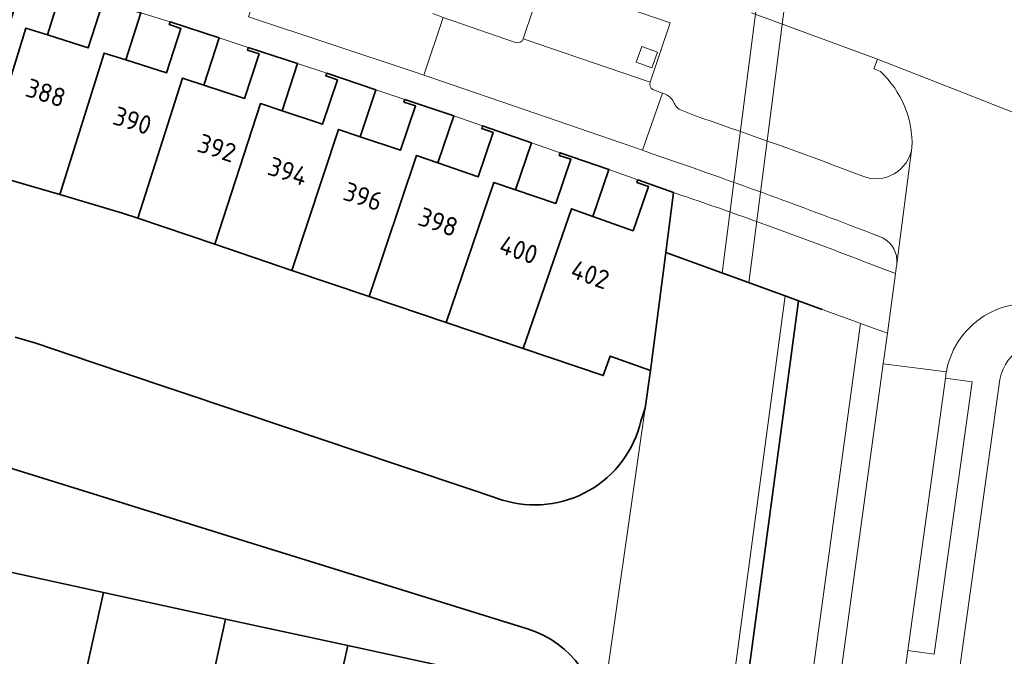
# Model space of a CAD drawing. Extents: x 150256 to 156914, y 461459 to 469481.
# Tile 622 of 656: x 154323 to 154393, y 468364 to 468409. Entities that reach past the tile are written whole.
import ezdxf
from ezdxf.enums import TextEntityAlignment as Align

# ---------------------------------------------------------------- set-up
doc = ezdxf.new("R2010")
doc.units = 0
doc.header["$LTSCALE"] = 0.75
for name, color, linetype, lineweight in [('B-RO-GK-BESCHOEIING-G', 251, 'GK-BESCHOEIING', 35), ('B-RO-GK-KADEMUUR-G', 251, 'CONTINUOUS', 35), ('B-RO-GR-BEPLANTING_CULTUUR_BODEMBEDEKKER-GV', 251, 'CONTINUOUS', 18), ('B-RO-GR-GROENVOORZIENING-GV', 251, 'CONTINUOUS', 18), ('B-RO-KW-KUNSTWERK_DUIKER-GV', 251, 'CONTINUOUS', 18), ('B-RO-OG-BEBOUWING-GV', 6, 'CONTINUOUS', 35), ('B-RO-OG-BEBOUWING-T18', 1, 'CONTINUOUS', 18), ('B-RO-OG-TERREIN_CULTUURSCHEIDING-GV', 251, 'CONTINUOUS', 18), ('B-RO-OG-WATER_SLOOT-GV', 251, 'CONTINUOUS', 18), ('B-RO-VH-VERHARDING_ASFALT-GV', 251, 'CONTINUOUS', 18), ('B-RO-VH-VERHARDING_BETONSTRAATSTEEN-GV', 251, 'CONTINUOUS', 18), ('B-RO-VH-VERHARDING_TEGEL-GV', 251, 'CONTINUOUS', 18)]:
    doc.layers.add(name, color=color, linetype=linetype, lineweight=lineweight)
doc.styles.add('NLCS-ISO-M200-T18', font='NLCS-ISO.ttf', dxfattribs={"height": 360})
doc.linetypes.add('GK-BESCHOEIING', pattern='A,30,-5,[1,NLCS.SHX,S=1,R=0,X=0,Y=0],-5', length=40)

msp = doc.modelspace()

# ---------------------------------------------------------------- linework, layer by layer
at = {"layer": 'B-RO-GK-BESCHOEIING-G'}
for points in [[(154378.689, 468389.137), (154358.384, 468237.805), (154340.823, 468105.216), (154328.358, 468092.75)], [(154378.689, 468389.137), (154358.384, 468237.805), (154340.823, 468105.216), (154328.358, 468092.75)], [(154323.88, 468386.087), (154322.398, 468386.517)], [(154323.88, 468386.087), (154322.398, 468386.517)], [(154327.919, 468384.732), (154323.88, 468386.087)], [(154327.919, 468384.732), (154323.88, 468386.087)], [(154333.407, 468382.891), (154327.919, 468384.732)], [(154333.407, 468382.891), (154327.919, 468384.732)], [(154367.662, 468381.423), (154368.046, 468384.135)], [(154367.662, 468381.423), (154368.046, 468384.135)], [(154338.9, 468381.048), (154333.407, 468382.891)], [(154338.9, 468381.048), (154333.407, 468382.891)], [(154367.662, 468381.423), (154367.367, 468380.498)], [(154367.662, 468381.423), (154367.367, 468380.498)], [(154344.398, 468379.204), (154338.9, 468381.048)], [(154344.398, 468379.204), (154338.9, 468381.048)], [(154349.882, 468377.364), (154344.398, 468379.204)], [(154349.882, 468377.364), (154344.398, 468379.204)], [(154330.164, 468374.611), (154321.546, 468377.29)], [(154330.164, 468374.611), (154321.546, 468377.29)], [(154355.381, 468375.519), (154349.882, 468377.364)], [(154355.381, 468375.519), (154349.882, 468377.364)], [(154357.433, 468374.831), (154355.381, 468375.519)], [(154357.433, 468374.831), (154355.381, 468375.519)], [(154338.773, 468371.935), (154330.164, 468374.611)], [(154338.773, 468371.935), (154330.164, 468374.611)], [(154347.41, 468369.25), (154338.773, 468371.935)], [(154347.41, 468369.25), (154338.773, 468371.935)], [(154359.3, 468365.553), (154347.41, 468369.25)], [(154359.3, 468365.553), (154347.41, 468369.25)]]:
    msp.add_lwpolyline(points, dxfattribs=at)
for points in [[(154357.433, 468374.831, 0.434147), (154367.367, 468380.498)], [(154357.433, 468374.831, 0.434147), (154367.367, 468380.498)], [(154364.382, 468358.491, 0.330528), (154359.3, 468365.553)], [(154364.382, 468358.491, 0.330528), (154359.3, 468365.553)]]:
    msp.add_lwpolyline(points, format="xyb", dxfattribs=at)
at = {"layer": 'B-RO-GK-KADEMUUR-G'}
for points in [[(154369.152, 468392.614), (154377.727, 468389.488)], [(154369.152, 468392.614), (154377.727, 468389.488)], [(154378.689, 468389.137), (154377.727, 468389.488)], [(154378.689, 468389.137), (154377.727, 468389.488)], [(154378.689, 468389.137), (154380.394, 468388.515)], [(154378.689, 468389.137), (154380.394, 468388.515)]]:
    msp.add_lwpolyline(points, dxfattribs=at)
at = {"layer": 'B-RO-GR-BEPLANTING_CULTUUR_BODEMBEDEKKER-GV'}
for points in [[(154369.714, 468396.917), (154369.152, 468392.614), (154377.727, 468389.488), (154378.689, 468389.137), (154380.394, 468388.515), (154382.913, 468387.597), (154383.156, 468387.508), (154385.079, 468386.807), (154385.665, 468391.097)], [(154369.714, 468396.917), (154369.152, 468392.614), (154377.727, 468389.488), (154378.689, 468389.137), (154380.394, 468388.515), (154382.913, 468387.597), (154383.156, 468387.508), (154385.079, 468386.807), (154385.665, 468391.097)], [(154385.665, 468391.097), (154384.33, 468391.598)], [(154385.665, 468391.097), (154384.33, 468391.598)]]:
    msp.add_lwpolyline(points, dxfattribs=at)
msp.add_lwpolyline([(154384.33, 468391.598, 0.011002), (154369.714, 468396.917)], format="xyb", dxfattribs=at)
msp.add_lwpolyline([(154384.33, 468391.598, 0.011002), (154369.714, 468396.917)], format="xyb", dxfattribs=at)
msp.add_lwpolyline([(154386.547, 468364.036), (154388.438, 468363.76), (154391.166, 468383.326), (154389.245, 468383.588)], close=True, dxfattribs=at)
msp.add_lwpolyline([(154386.547, 468364.036), (154388.438, 468363.76), (154391.166, 468383.326), (154389.245, 468383.588)], close=True, dxfattribs=at)
at = {"layer": 'B-RO-GR-GROENVOORZIENING-GV'}
msp.add_lwpolyline([(154367.423, 468407.406), (154367.02, 468406.276), (154368.151, 468405.874), (154368.553, 468407.004)], close=True, dxfattribs=at)
msp.add_lwpolyline([(154367.423, 468407.406), (154367.02, 468406.276), (154368.151, 468405.874), (154368.553, 468407.004)], close=True, dxfattribs=at)
at = {"layer": 'B-RO-KW-KUNSTWERK_DUIKER-GV'}
msp.add_lwpolyline([(154379.423, 468423.841), (154377.438, 468424.083), (154373.195, 468391.14), (154375.121, 468390.438)], close=True, dxfattribs=at)
msp.add_lwpolyline([(154379.423, 468423.841), (154377.438, 468424.083), (154373.195, 468391.14), (154375.121, 468390.438)], close=True, dxfattribs=at)
at = {"layer": 'B-RO-OG-BEBOUWING-GV'}
for points in [[(154324.733, 468408.235), (154325.789, 468411.637), (154322.244, 468412.738), (154322.185, 468412.547), (154323.026, 468412.286), (154322.029, 468409.075), (154319.097, 468409.992), (154317.541, 468410.479), (154314.384, 468400.058), (154319.997, 468398.411), (154323.181, 468408.732)], [(154324.733, 468408.235), (154325.789, 468411.637), (154322.244, 468412.738), (154322.185, 468412.547), (154323.026, 468412.286), (154322.029, 468409.075), (154319.097, 468409.992), (154317.541, 468410.479), (154314.384, 468400.058), (154319.997, 468398.411), (154323.181, 468408.732)], [(154327.904, 468410.959), (154327.843, 468410.769), (154328.682, 468410.501), (154327.659, 468407.298), (154324.733, 468408.235), (154323.181, 468408.732), (154319.997, 468398.411), (154325.61, 468396.765), (154328.797, 468406.93), (154330.351, 468406.437), (154331.436, 468409.831)], [(154327.904, 468410.959), (154327.843, 468410.769), (154328.682, 468410.501), (154327.659, 468407.298), (154324.733, 468408.235), (154323.181, 468408.732), (154319.997, 468398.411), (154325.61, 468396.765), (154328.797, 468406.93), (154330.351, 468406.437), (154331.436, 468409.831)], [(154333.54, 468409.168), (154333.478, 468408.977), (154334.316, 468408.706), (154333.279, 468405.507), (154330.351, 468406.437), (154328.797, 468406.93), (154325.61, 468396.765), (154330.109, 468395.445), (154331.212, 468395.072), (154334.418, 468405.139), (154335.967, 468404.63), (154337.07, 468408.018)], [(154333.54, 468409.168), (154333.478, 468408.977), (154334.316, 468408.706), (154333.279, 468405.507), (154330.351, 468406.437), (154328.797, 468406.93), (154325.61, 468396.765), (154330.109, 468395.445), (154331.212, 468395.072), (154334.418, 468405.139), (154335.967, 468404.63), (154337.07, 468408.018)], [(154341.581, 468402.788), (154342.69, 468406.174), (154339.159, 468407.331), (154339.096, 468407.14), (154339.933, 468406.866), (154338.885, 468403.671), (154335.967, 468404.63), (154334.418, 468405.139), (154331.212, 468395.072), (154336.754, 468393.199), (154340.033, 468403.299)], [(154341.581, 468402.788), (154342.69, 468406.174), (154339.159, 468407.331), (154339.096, 468407.14), (154339.933, 468406.866), (154338.885, 468403.671), (154335.967, 468404.63), (154334.418, 468405.139), (154331.212, 468395.072), (154336.754, 468393.199), (154340.033, 468403.299)], [(154344.793, 468405.483), (154344.73, 468405.294), (154345.565, 468405.014), (154344.498, 468401.826), (154341.581, 468402.788), (154340.033, 468403.299), (154336.754, 468393.199), (154342.296, 468391.326), (154345.639, 468401.445), (154347.184, 468400.926), (154348.316, 468404.304)], [(154344.793, 468405.483), (154344.73, 468405.294), (154345.565, 468405.014), (154344.498, 468401.826), (154341.581, 468402.788), (154340.033, 468403.299), (154336.754, 468393.199), (154342.296, 468391.326), (154345.639, 468401.445), (154347.184, 468400.926), (154348.316, 468404.304)], [(154350.403, 468403.604), (154350.338, 468403.414), (154351.171, 468403.134), (154350.099, 468399.947), (154347.184, 468400.926), (154345.639, 468401.445), (154342.296, 468391.326), (154347.838, 468389.453), (154351.234, 468399.573), (154352.775, 468399.041), (154353.917, 468402.415)], [(154350.403, 468403.604), (154350.338, 468403.414), (154351.171, 468403.134), (154350.099, 468399.947), (154347.184, 468400.926), (154345.639, 468401.445), (154342.296, 468391.326), (154347.838, 468389.453), (154351.234, 468399.573), (154352.775, 468399.041), (154353.917, 468402.415)], [(154358.345, 468397.114), (154359.507, 468400.481), (154355.991, 468401.695), (154355.927, 468401.505), (154356.761, 468401.222), (154355.679, 468398.038), (154352.775, 468399.041), (154351.234, 468399.573), (154347.838, 468389.453), (154353.37, 468387.584), (154356.803, 468397.641)], [(154358.345, 468397.114), (154359.507, 468400.481), (154355.991, 468401.695), (154355.927, 468401.505), (154356.761, 468401.222), (154355.679, 468398.038), (154352.775, 468399.041), (154351.234, 468399.573), (154347.838, 468389.453), (154353.37, 468387.584), (154356.803, 468397.641)], [(154358.345, 468397.114), (154356.803, 468397.641), (154353.37, 468387.584), (154358.903, 468385.714), (154362.369, 468395.749), (154363.905, 468395.204), (154365.065, 468398.572), (154361.568, 468399.777), (154361.504, 468399.587), (154362.337, 468399.303), (154361.252, 468396.121)], [(154358.345, 468397.114), (154356.803, 468397.641), (154353.37, 468387.584), (154358.903, 468385.714), (154362.369, 468395.749), (154363.905, 468395.204), (154365.065, 468398.572), (154361.568, 468399.777), (154361.504, 468399.587), (154362.337, 468399.303), (154361.252, 468396.121)], [(154367.149, 468397.83), (154367.083, 468397.641), (154367.914, 468397.349), (154366.8, 468394.177), (154363.905, 468395.204), (154362.369, 468395.749), (154358.903, 468385.714), (154364.663, 468383.767), (154365.162, 468385.164), (154368.046, 468384.135), (154369.152, 468392.614), (154369.714, 468396.917)], [(154367.149, 468397.83), (154367.083, 468397.641), (154367.914, 468397.349), (154366.8, 468394.177), (154363.905, 468395.204), (154362.369, 468395.749), (154358.903, 468385.714), (154364.663, 468383.767), (154365.162, 468385.164), (154368.046, 468384.135), (154369.152, 468392.614), (154369.714, 468396.917)], [(154326.469, 468357.922), (154328.744, 468368.196), (154319.958, 468370.105), (154317.5, 468358.987), (154320.786, 468358.273), (154320.967, 468359.114)], [(154326.469, 468357.922), (154328.744, 468368.196), (154319.958, 468370.105), (154317.5, 468358.987), (154320.786, 468358.273), (154320.967, 468359.114)], [(154328.744, 468368.196), (154326.469, 468357.922), (154331.973, 468356.729), (154331.79, 468355.889), (154335.082, 468355.175), (154337.529, 468366.287)], [(154328.744, 468368.196), (154326.469, 468357.922), (154331.973, 468356.729), (154331.79, 468355.889), (154335.082, 468355.175), (154337.529, 468366.287)], [(154335.082, 468355.175), (154338.372, 468354.461), (154338.554, 468355.301), (154344.255, 468354.06), (154345.103, 468358.249), (154344.947, 468358.283), (154346.316, 468364.378), (154337.529, 468366.287)], [(154335.082, 468355.175), (154338.372, 468354.461), (154338.554, 468355.301), (154344.255, 468354.06), (154345.103, 468358.249), (154344.947, 468358.283), (154346.316, 468364.378), (154337.529, 468366.287)], [(154346.316, 468364.378), (154344.947, 468358.283), (154345.103, 468358.249), (154347.92, 468357.641), (154347.204, 468354.321), (154357.023, 468352.199), (154359.066, 468361.608)], [(154346.316, 468364.378), (154344.947, 468358.283), (154345.103, 468358.249), (154347.92, 468357.641), (154347.204, 468354.321), (154357.023, 468352.199), (154359.066, 468361.608)]]:
    msp.add_lwpolyline(points, close=True, dxfattribs=at)
at = {"layer": 'B-RO-OG-TERREIN_CULTUURSCHEIDING-GV'}
for points in [[(154358.917, 468407.963), (154360.348, 468412.251), (154369.463, 468409.098), (154368.029, 468404.84)], [(154358.917, 468407.963), (154360.348, 468412.251), (154369.463, 468409.098), (154368.029, 468404.84)], [(154352.423, 468409.781), (154353.16, 468409.49), (154358.351, 468407.696)], [(154352.423, 468409.781), (154353.16, 468409.49), (154358.351, 468407.696)], [(154384.571, 468405.604), (154384.108, 468405.812), (154384.359, 468406.496), (154375.322, 468409.827)], [(154384.571, 468405.604), (154384.108, 468405.812), (154384.359, 468406.496), (154375.322, 468409.827)], [(154368.216, 468404.312), (154368.916, 468404.048), (154369.059, 468404.001)], [(154368.216, 468404.312), (154368.916, 468404.048), (154369.059, 468404.001)], [(154370.21, 468402.852), (154371.161, 468402.467)], [(154370.21, 468402.852), (154371.161, 468402.467)], [(154381.717, 468398.696), (154383.308, 468398.082)], [(154381.717, 468398.696), (154383.308, 468398.082)]]:
    msp.add_lwpolyline(points, dxfattribs=at)
for points in [[(154358.351, 468407.696, 0.41172), (154358.917, 468407.963)], [(154358.351, 468407.696, 0.41172), (154358.917, 468407.963)], [(154386.844, 468400.138, 0.219005), (154384.571, 468405.604)], [(154386.844, 468400.138, 0.219005), (154384.571, 468405.604)], [(154368.029, 468404.84, 0.346107), (154368.216, 468404.312)], [(154368.029, 468404.84, 0.346107), (154368.216, 468404.312)], [(154369.059, 468404.001, -0.184567), (154369.715, 468403.438)], [(154369.059, 468404.001, -0.184567), (154369.715, 468403.438)], [(154369.715, 468403.438, 0.189619), (154370.21, 468402.852)], [(154369.715, 468403.438, 0.189619), (154370.21, 468402.852)], [(154371.161, 468402.467, -0.006349), (154381.717, 468398.696)], [(154371.161, 468402.467, -0.006349), (154381.717, 468398.696)], [(154383.308, 468398.082, 0.479621), (154386.844, 468400.138)], [(154383.308, 468398.082, 0.479621), (154386.844, 468400.138)]]:
    msp.add_lwpolyline(points, format="xyb", dxfattribs=at)
msp.add_lwpolyline([(154362.576, 468237.046), (154364.559, 468236.783), (154365.359, 468242.631), (154374.486, 468309.36), (154375.323, 468315.48), (154384.777, 468384.605), (154385.079, 468386.807), (154383.156, 468387.508)], close=True, dxfattribs=at)
msp.add_lwpolyline([(154362.576, 468237.046), (154364.559, 468236.783), (154365.359, 468242.631), (154374.486, 468309.36), (154375.323, 468315.48), (154384.777, 468384.605), (154385.079, 468386.807), (154383.156, 468387.508)], close=True, dxfattribs=at)
at = {"layer": 'B-RO-OG-WATER_SLOOT-GV'}
for points in [[(154259.432, 468396.602), (154269.868, 468393.357), (154278.474, 468390.682), (154287.087, 468388.004), (154295.716, 468385.321), (154304.313, 468382.648), (154312.938, 468379.966), (154321.546, 468377.29), (154330.164, 468374.611), (154338.773, 468371.935), (154347.41, 468369.25), (154359.3, 468365.553)], [(154259.432, 468396.602), (154269.868, 468393.357), (154278.474, 468390.682), (154287.087, 468388.004), (154295.716, 468385.321), (154304.313, 468382.648), (154312.938, 468379.966), (154321.546, 468377.29), (154330.164, 468374.611), (154338.773, 468371.935), (154347.41, 468369.25), (154359.3, 468365.553)], [(154325.073, 468094.4), (154326.26, 468092.838), (154327.495, 468092.786), (154328.358, 468092.75), (154339.661, 468104.054), (154357.393, 468237.936), (154377.727, 468389.488), (154369.152, 468392.614), (154368.046, 468384.135), (154367.662, 468381.423), (154364.382, 468358.491), (154363.021, 468347.667), (154364.544, 468347.344), (154362.28, 468330.834), (154360.965, 468331.121), (154359.714, 468323.526), (154356.636, 468301.265), (154355.693, 468293.858), (154355.546, 468292.7), (154353.911, 468279.857), (154353.759, 468278.662), (154351.825, 468264.726), (154351.654, 468263.492), (154350.951, 468258.433)], [(154325.073, 468094.4), (154326.26, 468092.838), (154327.495, 468092.786), (154328.358, 468092.75), (154339.661, 468104.054), (154357.393, 468237.936), (154377.727, 468389.488), (154369.152, 468392.614), (154368.046, 468384.135), (154367.662, 468381.423), (154364.382, 468358.491), (154363.021, 468347.667), (154364.544, 468347.344), (154362.28, 468330.834), (154360.965, 468331.121), (154359.714, 468323.526), (154356.636, 468301.265), (154355.693, 468293.858), (154355.546, 468292.7), (154353.911, 468279.857), (154353.759, 468278.662), (154351.825, 468264.726), (154351.654, 468263.492), (154350.951, 468258.433)], [(154357.433, 468374.831), (154355.381, 468375.519), (154349.882, 468377.364), (154344.398, 468379.204), (154338.9, 468381.048), (154333.407, 468382.891), (154327.919, 468384.732), (154323.88, 468386.087), (154322.398, 468386.517)], [(154357.433, 468374.831), (154355.381, 468375.519), (154349.882, 468377.364), (154344.398, 468379.204), (154338.9, 468381.048), (154333.407, 468382.891), (154327.919, 468384.732), (154323.88, 468386.087), (154322.398, 468386.517)], [(154364.382, 468358.491), (154367.662, 468381.423), (154367.367, 468380.498)], [(154364.382, 468358.491), (154367.662, 468381.423), (154367.367, 468380.498)]]:
    msp.add_lwpolyline(points, dxfattribs=at)
for points in [[(154339.661, 468104.054), (154340.823, 468105.216), (154358.357, 468237.605), (154358.384, 468237.805), (154378.689, 468389.137), (154377.727, 468389.488), (154357.393, 468237.936)], [(154339.661, 468104.054), (154340.823, 468105.216), (154358.357, 468237.605), (154358.384, 468237.805), (154378.689, 468389.137), (154377.727, 468389.488), (154357.393, 468237.936)], [(154378.689, 468389.137), (154358.384, 468237.805), (154358.357, 468237.605), (154362.576, 468237.046), (154383.156, 468387.508), (154382.913, 468387.597), (154380.394, 468388.515)], [(154378.689, 468389.137), (154358.384, 468237.805), (154358.357, 468237.605), (154362.576, 468237.046), (154383.156, 468387.508), (154382.913, 468387.597), (154380.394, 468388.515)]]:
    msp.add_lwpolyline(points, close=True, dxfattribs=at)
for points in [[(154367.367, 468380.498, -0.434147), (154357.433, 468374.831)], [(154367.367, 468380.498, -0.434147), (154357.433, 468374.831)], [(154359.3, 468365.553, -0.330528), (154364.382, 468358.491)], [(154359.3, 468365.553, -0.330528), (154364.382, 468358.491)]]:
    msp.add_lwpolyline(points, format="xyb", dxfattribs=at)
at = {"layer": 'B-RO-VH-VERHARDING_ASFALT-GV'}
msp.add_lwpolyline([(154375.322, 468409.827), (154384.359, 468406.496), (154389.758, 468404.378), (154398.88, 468400.802), (154398.87, 468400.778), (154398.888, 468400.799), (154399.62, 468400.5), (154400.653, 468400.087), (154402.469, 468399.367), (154403.648, 468402.934), (154402.148, 468403.564), (154399.226, 468404.786)], dxfattribs=at)
msp.add_lwpolyline([(154375.322, 468409.827), (154384.359, 468406.496), (154389.758, 468404.378), (154398.88, 468400.802), (154398.87, 468400.778), (154398.888, 468400.799), (154399.62, 468400.5), (154400.653, 468400.087), (154402.469, 468399.367), (154403.648, 468402.934), (154402.148, 468403.564), (154399.226, 468404.786)], dxfattribs=at)
at = {"layer": 'B-RO-VH-VERHARDING_BETONSTRAATSTEEN-GV'}
for points in [[(154340.697, 468414.296), (154339.176, 468409.538), (154351.079, 468405.581), (154351.776, 468405.352), (154353.16, 468409.49)], [(154340.697, 468414.296), (154339.176, 468409.538), (154351.079, 468405.581), (154351.776, 468405.352), (154353.16, 468409.49)], [(154358.351, 468407.696), (154353.16, 468409.49), (154351.776, 468405.352), (154352.138, 468405.234), (154359.812, 468402.601), (154367.478, 468399.947), (154368.916, 468404.048)], [(154358.351, 468407.696), (154353.16, 468409.49), (154351.776, 468405.352), (154352.138, 468405.234), (154359.812, 468402.601), (154367.478, 468399.947), (154368.916, 468404.048)], [(154368.029, 468404.84), (154358.917, 468407.963)], [(154368.029, 468404.84), (154358.917, 468407.963)], [(154398.339, 468400.181), (154398.594, 468400.068), (154398.87, 468400.778), (154398.88, 468400.802), (154389.758, 468404.378), (154384.359, 468406.496), (154384.108, 468405.812), (154384.571, 468405.604)], [(154398.339, 468400.181), (154398.594, 468400.068), (154398.87, 468400.778), (154398.88, 468400.802), (154389.758, 468404.378), (154384.359, 468406.496), (154384.108, 468405.812), (154384.571, 468405.604)], [(154368.916, 468404.048), (154368.216, 468404.312)], [(154368.916, 468404.048), (154368.216, 468404.312)], [(154386.844, 468400.138), (154385.758, 468391.796)], [(154386.844, 468400.138), (154385.758, 468391.796)], [(154385.74, 468391.643), (154385.665, 468391.097), (154385.079, 468386.807), (154384.777, 468384.605), (154389.314, 468384.049)], [(154385.74, 468391.643), (154385.665, 468391.097), (154385.079, 468386.807), (154384.777, 468384.605), (154389.314, 468384.049)], [(154389.314, 468384.049), (154384.777, 468384.605), (154375.323, 468315.48), (154379.886, 468314.844)], [(154389.314, 468384.049), (154384.777, 468384.605), (154375.323, 468315.48), (154379.886, 468314.844)], [(154373.007, 468234.93), (154373.732, 468240.266), (154373.734, 468240.298), (154382.925, 468308.253), (154389.949, 468360.193), (154389.955, 468360.249), (154390.077, 468361.416), (154390.08, 468361.439), (154393.15, 468383.496)], [(154373.007, 468234.93), (154373.732, 468240.266), (154373.734, 468240.298), (154382.925, 468308.253), (154389.949, 468360.193), (154389.955, 468360.249), (154390.077, 468361.416), (154390.08, 468361.439), (154393.15, 468383.496)], [(154379.886, 468314.844), (154380.115, 468316.547), (154380.221, 468317.33), (154381.014, 468323.24), (154382.433, 468333.818), (154383.341, 468340.587), (154384.405, 468348.52), (154384.755, 468351.053), (154385.634, 468357.422), (154386.547, 468364.036), (154389.245, 468383.588), (154389.266, 468383.739)], [(154379.886, 468314.844), (154380.115, 468316.547), (154380.221, 468317.33), (154381.014, 468323.24), (154382.433, 468333.818), (154383.341, 468340.587), (154384.405, 468348.52), (154384.755, 468351.053), (154385.634, 468357.422), (154386.547, 468364.036), (154389.245, 468383.588), (154389.266, 468383.739)], [(154389.266, 468383.739), (154389.245, 468383.588), (154391.166, 468383.326), (154388.438, 468363.76), (154386.547, 468364.036), (154385.634, 468357.422)], [(154389.266, 468383.739), (154389.245, 468383.588), (154391.166, 468383.326), (154388.438, 468363.76), (154386.547, 468364.036), (154385.634, 468357.422)]]:
    msp.add_lwpolyline(points, dxfattribs=at)
for points in [[(154358.917, 468407.963, -0.41172), (154358.351, 468407.696)], [(154358.917, 468407.963, -0.41172), (154358.351, 468407.696)], [(154384.571, 468405.604, -0.219005), (154386.844, 468400.138)], [(154384.571, 468405.604, -0.219005), (154386.844, 468400.138)], [(154368.216, 468404.312, -0.346107), (154368.029, 468404.84)], [(154368.216, 468404.312, -0.346107), (154368.029, 468404.84)], [(154385.758, 468391.796, -0.026546), (154385.74, 468391.643)], [(154385.758, 468391.796, -0.026546), (154385.74, 468391.643)], [(154397.48, 468388.488, 0.479126), (154389.314, 468384.049)], [(154389.314, 468384.049, -0.479126), (154397.48, 468388.488)], [(154397.48, 468388.488, 0.479126), (154389.314, 468384.049)], [(154389.314, 468384.049, -0.479126), (154397.48, 468388.488)], [(154393.15, 468383.496, -0.458378), (154397.853, 468386.104)], [(154393.15, 468383.496, -0.458378), (154397.853, 468386.104)], [(154389.314, 468384.049, 0.012601), (154389.266, 468383.739)], [(154389.266, 468383.739, -0.012601), (154389.314, 468384.049)], [(154389.314, 468384.049, 0.012601), (154389.266, 468383.739)], [(154389.266, 468383.739, -0.012601), (154389.314, 468384.049)]]:
    msp.add_lwpolyline(points, format="xyb", dxfattribs=at)
at = {"layer": 'B-RO-VH-VERHARDING_TEGEL-GV'}
for points in [[(154322.244, 468412.738), (154325.789, 468411.637), (154327.904, 468410.959), (154331.436, 468409.831), (154333.54, 468409.168), (154337.07, 468408.018), (154339.159, 468407.331), (154342.69, 468406.174), (154344.793, 468405.483), (154348.316, 468404.304), (154350.403, 468403.604), (154353.917, 468402.415), (154355.991, 468401.695), (154359.507, 468400.481), (154361.568, 468399.777), (154365.065, 468398.572), (154367.149, 468397.83), (154369.714, 468396.917)], [(154322.244, 468412.738), (154325.789, 468411.637), (154327.904, 468410.959), (154331.436, 468409.831), (154333.54, 468409.168), (154337.07, 468408.018), (154339.159, 468407.331), (154342.69, 468406.174), (154344.793, 468405.483), (154348.316, 468404.304), (154350.403, 468403.604), (154353.917, 468402.415), (154355.991, 468401.695), (154359.507, 468400.481), (154361.568, 468399.777), (154365.065, 468398.572), (154367.149, 468397.83), (154369.714, 468396.917)], [(154368.244, 468399.674), (154367.478, 468399.947), (154359.812, 468402.601), (154352.138, 468405.234), (154351.776, 468405.352), (154351.079, 468405.581), (154339.176, 468409.538)], [(154368.244, 468399.674), (154367.478, 468399.947), (154359.812, 468402.601), (154352.138, 468405.234), (154351.776, 468405.352), (154351.079, 468405.581), (154339.176, 468409.538)], [(154369.059, 468404.001), (154368.916, 468404.048), (154367.478, 468399.947), (154368.244, 468399.674)], [(154369.059, 468404.001), (154368.916, 468404.048), (154367.478, 468399.947), (154368.244, 468399.674)], [(154371.161, 468402.467), (154370.21, 468402.852)], [(154371.161, 468402.467), (154370.21, 468402.852)], [(154385.758, 468391.796), (154386.844, 468400.138)], [(154385.758, 468391.796), (154386.844, 468400.138)], [(154383.308, 468398.082), (154381.717, 468398.696)], [(154383.308, 468398.082), (154381.717, 468398.696)], [(154383.889, 468393.991), (154384.751, 468393.659)], [(154384.751, 468393.659), (154383.889, 468393.991)], [(154383.889, 468393.991), (154384.751, 468393.659)], [(154384.751, 468393.659), (154383.889, 468393.991)], [(154384.33, 468391.598), (154385.665, 468391.097), (154385.74, 468391.643)], [(154384.33, 468391.598), (154385.665, 468391.097), (154385.74, 468391.643)]]:
    msp.add_lwpolyline(points, dxfattribs=at)
for points in [[(154368.029, 468404.84), (154369.463, 468409.098), (154360.348, 468412.251), (154358.917, 468407.963)], [(154368.029, 468404.84), (154369.463, 468409.098), (154360.348, 468412.251), (154358.917, 468407.963)], [(154367.423, 468407.406), (154368.553, 468407.004), (154368.151, 468405.874), (154367.02, 468406.276)], [(154367.423, 468407.406), (154368.553, 468407.004), (154368.151, 468405.874), (154367.02, 468406.276)]]:
    msp.add_lwpolyline(points, close=True, dxfattribs=at)
for points in [[(154369.715, 468403.438, 0.184567), (154369.059, 468404.001)], [(154369.715, 468403.438, 0.184567), (154369.059, 468404.001)], [(154370.21, 468402.852, -0.189619), (154369.715, 468403.438)], [(154370.21, 468402.852, -0.189619), (154369.715, 468403.438)], [(154381.717, 468398.696, 0.006349), (154371.161, 468402.467)], [(154381.717, 468398.696, 0.006349), (154371.161, 468402.467)], [(154368.244, 468399.674, -0.009922), (154383.889, 468393.991)], [(154383.889, 468393.991, 0.009922), (154368.244, 468399.674)], [(154368.244, 468399.674, -0.009922), (154383.889, 468393.991)], [(154383.889, 468393.991, 0.009922), (154368.244, 468399.674)], [(154386.844, 468400.138, -0.479621), (154383.308, 468398.082)], [(154386.844, 468400.138, -0.479621), (154383.308, 468398.082)], [(154369.714, 468396.917, -0.011002), (154384.33, 468391.598)], [(154369.714, 468396.917, -0.011002), (154384.33, 468391.598)], [(154384.751, 468393.659, -0.299795), (154385.758, 468391.796)], [(154385.758, 468391.796, 0.299795), (154384.751, 468393.659)], [(154384.751, 468393.659, -0.299795), (154385.758, 468391.796)], [(154385.758, 468391.796, 0.299795), (154384.751, 468393.659)], [(154385.74, 468391.643, 0.026546), (154385.758, 468391.796)], [(154385.74, 468391.643, 0.026546), (154385.758, 468391.796)]]:
    msp.add_lwpolyline(points, format="xyb", dxfattribs=at)

# ---------------------------------------------------------------- texts
at = {"layer": 'B-RO-OG-BEBOUWING-T18', "style": 'NLCS-ISO-M200-T18'}
for s, rotation, p in [('388', 342.2, (154324.605, 468404.076)), ('388', 342.2, (154324.605, 468404.076)), ('390', 342.4, (154330.833, 468402.087)), ('390', 342.4, (154330.833, 468402.087)), ('392', 341.8, (154336.902, 468400.112)), ('392', 341.8, (154336.902, 468400.112)), ('394', 341.8, (154341.996, 468398.439)), ('394', 341.8, (154341.996, 468398.439)), ('396', 341.5, (154347.4, 468396.634)), ('396', 341.5, (154347.4, 468396.634)), ('398', 341, (154352.798, 468394.801)), ('398', 341, (154352.798, 468394.801)), ('400', 341.1, (154358.586, 468392.805)), ('400', 341.1, (154358.586, 468392.805)), ('402', 340.5, (154363.72, 468391.026)), ('402', 340.5, (154363.72, 468391.026))]:
    msp.add_text(s, height=1.35, rotation=rotation, dxfattribs=at).set_placement(p, align=Align.MIDDLE)

doc.saveas('drawing.dxf')
